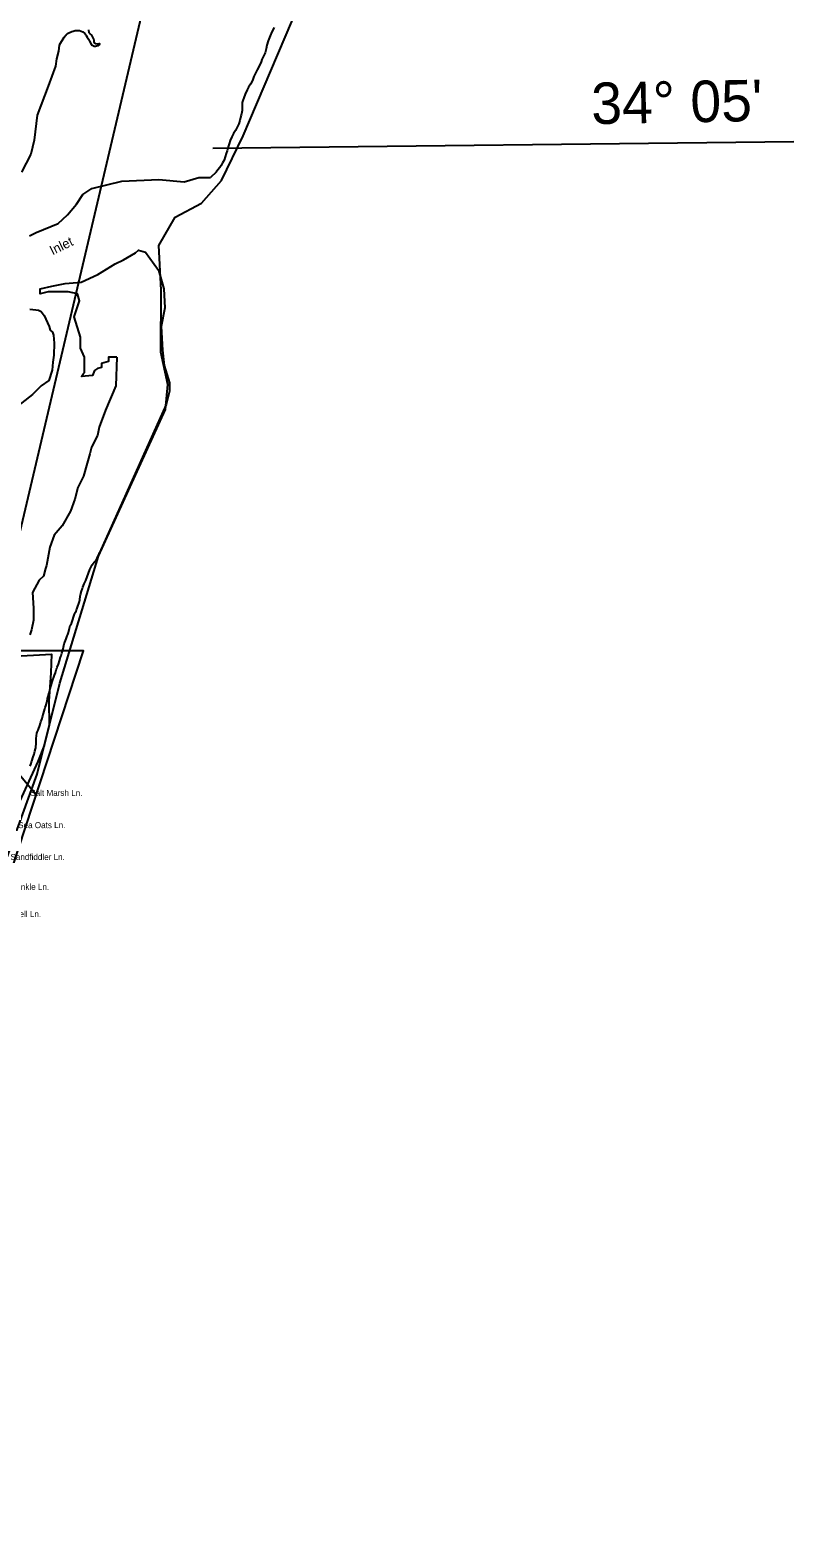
# Model space of a CAD drawing. Extents: x 2290055 to 2389491, y 66597 to 237875.
# Drawn here: x 2338909 to 2350900, y 101465 to 125120 of the extents above; entities that cross this region are included whole.
import ezdxf

# ---------------------------------------------------------------- set-up
doc = ezdxf.new("R2010")
doc.units = 0
for name, color, linetype in [('Exist Boundary Political City Limit New', 7, 'Continuous'), ('Exist Boundary Political CountyLine', 7, 'Continuous'), ('Exist Hydrographic Island Shore', 7, 'Continuous'), ('Exist Hydrographic Ocean Shore', 7, 'Continuous'), ('Exist Hydrographic Point Label', 7, 'Continuous'), ('Exist Road Non-System Type 51 Label', 7, 'Continuous'), ('Map Preparation Boundary City Limit Buffer Line', 7, 'Continuous'), ('Map Preparation Inset Cut Line', 7, 'Continuous'), ('Map Preparation Longitude Latitude Label', 7, 'Continuous'), ('Map Preparation Longitude Latitude Lines', 7, 'Continuous')]:
    doc.layers.add(name, color=color, linetype=linetype)

msp = doc.modelspace()

# ---------------------------------------------------------------- linework, layer by layer
at = {"layer": 'Exist Boundary Political City Limit New'}
msp.add_lwpolyline([(2336580, 115183), (2339245, 115328), (2339236, 115038), (2339203, 114594), (2339210, 114214), (2339132, 113898), (2339032, 113648), (2338690, 112903)], dxfattribs=at)
at = {"layer": 'Exist Boundary Political CountyLine'}
for points in [[(2341036, 119166), (2341073, 119560), (2340961, 120067), (2340968, 121038), (2340930, 121741), (2341188, 122188), (2341599, 122404), (2341912, 122763), (2342253, 123460), (2343784, 127055)], [(2330486, 87435), (2331265, 90397), (2331649, 91611), (2331855, 92031), (2332774, 94909), (2333578, 97884), (2334423, 100132), (2335252, 102715), (2335954, 104718), (2336921, 107598), (2338179, 111128), (2339020, 113445), (2339373, 114873), (2339983, 116868), (2341036, 119166)]]:
    msp.add_lwpolyline(points, dxfattribs=at)
at = {"layer": 'Exist Hydrographic Island Shore'}
for points in [[(2339439, 125004), (2339365, 124886), (2339353, 124789), (2339323, 124668), (2339305, 124553), (2339190, 124239), (2339021, 123786), (2338973, 123393), (2338918, 123176), (2338773, 122892)], [(2339439, 125004), (2339476, 125045), (2339498, 125069), (2339525, 125083), (2339541, 125090), (2339562, 125100), (2339587, 125106), (2339615, 125114), (2339647, 125117), (2339686, 125115), (2339711, 125106), (2339738, 125092), (2339767, 125070), (2339788, 125039), (2339789, 125037), (2339804, 125010), (2339823, 124976), (2339839, 124948), (2339872, 124892), (2339883, 124884), (2339899, 124872), (2339917, 124869), (2339934, 124870), (2339952, 124872), (2339980, 124877), (2339996, 124892), (2340006, 124903), (2339990, 124903), (2339966, 124900), (2339939, 124903), (2339919, 124920), (2339914, 124938), (2339914, 124960), (2339907, 124981), (2339893, 125011), (2339876, 125039), (2339852, 125063), (2339835, 125079), (2339831, 125126)], [(2338900, 121895), (2339003, 121944), (2339347, 122088), (2339498, 122221), (2339637, 122391), (2339734, 122542), (2339879, 122638), (2340350, 122753), (2340930, 122777), (2341329, 122741), (2341558, 122807), (2341740, 122807)], [(2340268, 119987), (2340141, 119987), (2340141, 119924), (2340030, 119892), (2340030, 119829), (2339967, 119813), (2339920, 119781), (2339888, 119702), (2339714, 119686), (2339746, 119734), (2339761, 119749), (2339761, 119987), (2339698, 120129), (2339698, 120256), (2339698, 120303), (2339603, 120620), (2339682, 120873), (2339651, 120984), (2339508, 121016), (2339413, 121016), (2339192, 121016), (2339065, 120984), (2339065, 121063), (2339249, 121104), (2339460, 121144), (2339711, 121164), (2339972, 121285), (2340243, 121456), (2340374, 121516), (2340562, 121627), (2340613, 121667), (2340719, 121638)], [(2340719, 121638), (2340926, 121355), (2341006, 121064), (2341026, 120762), (2340966, 120471), (2340986, 120099), (2341016, 119858), (2341096, 119587), (2341096, 119456), (2341046, 119245), (2340000, 116919)], [(2338903, 120745), (2339000, 120733), (2339041, 120729), (2339081, 120706), (2339132, 120644), (2339206, 120468), (2339223, 120412), (2339260, 120381), (2339278, 120337), (2339285, 120210), (2339283, 120021), (2339264, 119910), (2339254, 119786), (2339202, 119625), (2339083, 119538), (2338947, 119402), (2338659, 119180)], [(2340268, 119987), (2340254, 119538), (2340093, 119156), (2339991, 118893), (2339965, 118758), (2339872, 118575), (2339847, 118471), (2339804, 118328), (2339745, 118121), (2339660, 117946), (2339609, 117763), (2339541, 117572), (2339414, 117342), (2339287, 117198), (2339219, 117007), (2339168, 116721), (2339151, 116673), (2339117, 116554), (2339049, 116490), (2338947, 116299), (2338964, 116053), (2338964, 115862), (2338930, 115711), (2338905, 115631)], [(2339437, 115467), (2339445, 115490), (2339474, 115569), (2339492, 115615), (2339501, 115639), (2339510, 115668), (2339528, 115740), (2339539, 115777), (2339556, 115812), (2339564, 115829), (2339608, 115955), (2339621, 115988), (2339630, 116004), (2339639, 116026), (2339648, 116050), (2339683, 116156), (2339689, 116183), (2339696, 116238), (2339700, 116261), (2339715, 116317), (2339731, 116360), (2339738, 116383), (2339759, 116431), (2339785, 116486), (2339848, 116659), (2339870, 116710), (2339884, 116732), (2339917, 116771), (2339927, 116785), (2339935, 116785), (2339944, 116807), (2339953, 116824), (2339962, 116843), (2339994, 116904), (2340000, 116919)], [(2338908, 113571), (2338916, 113589), (2338924, 113612), (2338931, 113638), (2338940, 113664), (2338952, 113702), (2338971, 113759), (2338977, 113783), (2338984, 113809), (2338994, 113842), (2338997, 113861), (2339002, 113940), (2339003, 114009), (2339016, 114089), (2339022, 114105), (2339035, 114137), (2339042, 114153), (2339061, 114210), (2339071, 114245), (2339079, 114269), (2339090, 114293), (2339100, 114321), (2339105, 114347), (2339118, 114399), (2339140, 114471), (2339147, 114492), (2339157, 114520), (2339171, 114572), (2339177, 114595), (2339180, 114622), (2339183, 114632), (2339188, 114648), (2339192, 114665), (2339209, 114724), (2339213, 114746), (2339223, 114785), (2339232, 114821), (2339237, 114840), (2339257, 114893), (2339291, 115000), (2339305, 115035), (2339320, 115083), (2339328, 115104), (2339335, 115125), (2339352, 115175), (2339370, 115224), (2339387, 115283), (2339395, 115304), (2339402, 115327), (2339406, 115344), (2339426, 115415), (2339437, 115467)]]:
    msp.add_lwpolyline(points, dxfattribs=at)
at = {"layer": 'Exist Hydrographic Ocean Shore'}
msp.add_lwpolyline([(2342739, 125164), (2342704, 125092), (2342676, 125032), (2342648, 124954), (2342627, 124884), (2342613, 124829), (2342597, 124766), (2342578, 124722), (2342549, 124658), (2342536, 124624), (2342505, 124556), (2342473, 124497), (2342449, 124443), (2342422, 124391), (2342399, 124332), (2342370, 124270), (2342336, 124223), (2342315, 124183), (2342287, 124118), (2342264, 124060), (2342249, 124018), (2342237, 123986), (2342239, 123956), (2342238, 123861), (2342235, 123831), (2342222, 123786), (2342214, 123750), (2342203, 123705), (2342184, 123652), (2342158, 123598), (2342131, 123547), (2342103, 123500), (2342076, 123445), (2342051, 123390), (2342032, 123337), (2342018, 123288), (2342003, 123229), (2341989, 123183), (2341972, 123130), (2341954, 123081), (2341931, 123036), (2341910, 122997), (2341889, 122964), (2341857, 122928), (2341830, 122893), (2341740, 122807)], dxfattribs=at)
at = {"layer": 'Exist Road Non-System Type 51 Label'}
msp.add_lwpolyline([(2338999, 113127), (2338603, 113606)], dxfattribs=at)
at = {"layer": 'Map Preparation Boundary City Limit Buffer Line'}
msp.add_lwpolyline([(2336580, 115183), (2339245, 115328), (2339236, 115038), (2339203, 114594), (2339210, 114214), (2339132, 113898), (2339032, 113648), (2338690, 112903)], dxfattribs=at)
at = {"layer": 'Map Preparation Inset Cut Line'}
for points in [[(2318953, 149726), (2325417, 149726), (2346394, 149726), (2338304, 115381), (2324895, 115381)], [(2327293, 115381), (2326421, 108601), (2323941, 84754), (2319662, 79548), (2319962, 76609), (2326694, 76609), (2329528, 82751), (2336452, 105361), (2339748, 115381)]]:
    msp.add_lwpolyline(points, close=True, dxfattribs=at)
at = {"layer": 'Map Preparation Longitude Latitude Lines'}
msp.add_line((2341779, 123267), (2350900, 123371), dxfattribs=at)

# ---------------------------------------------------------------- texts
at = {"layer": 'Exist Hydrographic Point Label'}
msp.add_text('Inlet', height=150, rotation=25.8664, dxfattribs=at).set_placement((2339260, 121586))
at = {"layer": 'Exist Road Non-System Type 51 Label'}
for s, p in [('Salt Marsh Ln.', (2338911, 113106)), ('Sea Oats Ln.', (2338721, 112600)), ('Sandfiddler Ln.', (2338600, 112100)), ('Periwinkle Ln.', (2338417, 111632)), ('Clam Shell Ln.', (2338255, 111204))]:
    msp.add_text(s, height=95, dxfattribs=at).set_placement(p)
at = {"layer": 'Map Preparation Longitude Latitude Label'}
msp.add_text("34° 05'", height=650, rotation=1.0735, dxfattribs=at).set_placement((2347725, 123645))

doc.saveas('drawing.dxf')
